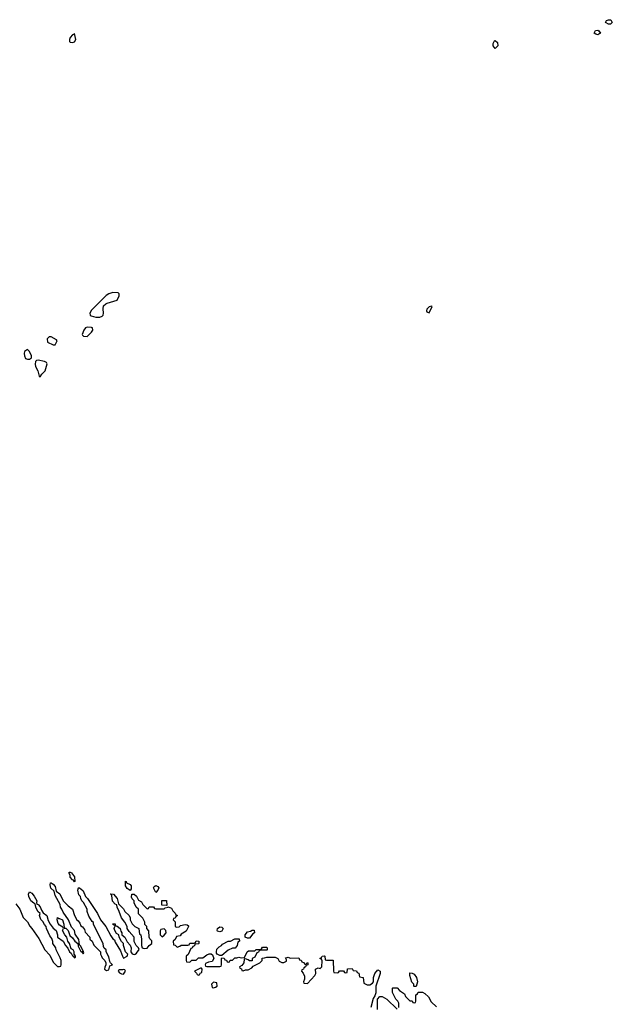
# Model space of a CAD drawing. Header units: inches. Extents: x 2601682 to 2755810, y 449311 to 584050.
# Tile 405 of 505: x 2681377 to 2686925, y 526520 to 535735. Entities that reach past the tile are written whole.
import ezdxf

# ---------------------------------------------------------------- set-up
doc = ezdxf.new("R2010")
doc.units = ezdxf.units.IN
doc.header["$MEASUREMENT"] = 0
doc.layers.add('C6582', color=7, linetype='Continuous')
doc.layers.add('C6583', color=7, linetype='Continuous')

msp = doc.modelspace()

# ---------------------------------------------------------------- linework, layer by layer
at = {"layer": 'C6582', "color": 2, "elevation": 6}
for points in [[(2681890, 527666), (2681882, 527682), (2681870, 527686), (2681849.3, 527709.3), (2681848.7, 527730), (2681838, 527750), (2681843.1, 527756.9), (2681850, 527758), (2681862, 527750), (2681890, 527712), (2681894, 527670)], [(2682410, 527586), (2682383.1, 527603.1), (2682368, 527630), (2682368.4, 527671.6), (2682374, 527670), (2682378, 527658), (2682410, 527642), (2682422, 527630), (2682419.6, 527600.4)], [(2682650, 527568), (2682628.7, 527610), (2682636.4, 527623.6), (2682650, 527632), (2682670, 527622), (2682678, 527610), (2682671.6, 527588.4)], [(2682750, 527446), (2682707.3, 527447.3), (2682708.7, 527491.3), (2682751.1, 527491.1), (2682754, 527446)], [(2682730, 527226), (2682698, 527222), (2682692.7, 527207.3), (2682692, 527170), (2682710, 527152), (2682730, 527166), (2682748, 527190), (2682746, 527210)], [(2683250, 527198), (2683230, 527206), (2683226, 527210), (2683228, 527230), (2683250, 527244.7), (2683270, 527242), (2683282, 527230), (2683270, 527206)], [(2683510, 527138), (2683487.3, 527147.3), (2683488, 527170), (2683510, 527198), (2683536.4, 527203.6), (2683552.7, 527212.7), (2683572.7, 527212.7), (2683574, 527190), (2683559.6, 527180.4), (2683530, 527138)], [(2683250, 526978), (2683226, 526990), (2683220.4, 527000.4), (2683218, 527010), (2683224, 527036), (2683243.1, 527056.9), (2683266, 527070), (2683275.3, 527084.7), (2683328.4, 527111.6), (2683350, 527112), (2683390, 527132), (2683432.7, 527132.7), (2683434, 527110), (2683418, 527102), (2683414, 527070), (2683392.7, 527047.3), (2683370, 527046), (2683330, 527028), (2683270, 526978)], [(2682350, 526846), (2682338, 526842), (2682310, 526844), (2682302.5, 526837.5), (2682298.8, 526830), (2682310, 526816), (2682330, 526804.7), (2682350, 526802), (2682366, 526830), (2682362, 526842)], [(2683078, 526858), (2683070, 526858), (2683014, 526830), (2683032.7, 526812.7), (2683038, 526798), (2683050, 526794), (2683062, 526798), (2683067.3, 526812.7), (2683082, 526818), (2683086, 526850)], [(2685070, 526686), (2685066, 526690), (2685066, 526710), (2685048.4, 526728.4), (2685028.9, 526788.9), (2685030, 526814), (2685050, 526812), (2685070, 526802), (2685091.3, 526770), (2685102, 526730), (2685090, 526686)], [(2683190, 526726), (2683174, 526710), (2683178, 526678), (2683190, 526674), (2683210, 526682), (2683226, 526690), (2683222, 526722)]]:
    msp.add_lwpolyline(points, close=True, dxfattribs=at)
for points in [[(2681341, 527461), (2681378, 527410), (2681410, 527334), (2681450.9, 527290.9), (2681471.1, 527251.1), (2681490.9, 527230.9), (2681555.3, 527135.3), (2681612, 527030), (2681659.8, 526979.8), (2681690, 526914), (2681730, 526874), (2681750, 526874), (2681762, 526878), (2681766, 526890), (2681766, 526930), (2681756.4, 526956.4), (2681718, 527030), (2681715.3, 527050), (2681688, 527090), (2681687.3, 527107.3), (2681676.4, 527136.4), (2681660.2, 527160.2), (2681628, 527230), (2681626, 527250), (2681610, 527266), (2681594.6, 527294.6), (2681574.6, 527314.6), (2681562, 527350), (2681568, 527370), (2681548, 527390), (2681528, 527430), (2681522, 527462), (2681510, 527466), (2681482, 527490), (2681462, 527530), (2681458, 527550), (2681470, 527572), (2681490, 527562), (2681513.7, 527533.7), (2681536, 527490), (2681532.7, 527472.7), (2681538, 527458), (2681550, 527454), (2681570, 527432), (2681581, 527401), (2681598, 527378), (2681630.7, 527350.7), (2681644.7, 527304.7), (2681662, 527270), (2681690, 527232), (2681718, 527210), (2681731.1, 527171.1), (2681732, 527150), (2681784.7, 527110), (2681804.7, 527070), (2681826.8, 527046.8), (2681842, 527010), (2681858, 526998), (2681870, 526974), (2681874, 526974), (2681890, 526954), (2681898, 526962), (2681898, 526970), (2681890, 526986), (2681886, 526986), (2681886, 527010), (2681878, 527030), (2681860.2, 527040.2), (2681842, 527090), (2681828, 527110), (2681818, 527150), (2681798, 527170), (2681778, 527210), (2681786, 527230), (2681782, 527242), (2681750, 527262), (2681738, 527278), (2681728.4, 527311.6), (2681730, 527334), (2681743.6, 527323.6), (2681750, 527324.7), (2681778, 527310), (2681790.9, 527270.9), (2681794, 527234), (2681810, 527232), (2681830.8, 527210.8), (2681844.7, 527164.7), (2681870, 527142), (2681892, 527110), (2681922, 527090), (2681925.4, 527065.4), (2681950, 527014), (2681954, 527014), (2681970, 526994), (2681976.4, 527003.6), (2681975.3, 527010), (2681950, 527066), (2681938, 527078), (2681930, 527126), (2681896, 527176), (2681888.7, 527210), (2681862.5, 527242.5), (2681834, 527310), (2681782.5, 527382.5), (2681771.9, 527411.9), (2681759.3, 527430), (2681754.2, 527454.2), (2681710, 527538), (2681698, 527578), (2681667.3, 527607.3), (2681662, 527638), (2681664, 527656), (2681670, 527658), (2681690, 527644.7), (2681710, 527622), (2681719.6, 527579.6), (2681753, 527553), (2681784.7, 527490), (2681830, 527441), (2681870.9, 527410.9), (2681891.3, 527350), (2681912, 527310), (2681922.8, 527302.8), (2681939.8, 527279.8), (2681950, 527254), (2681964.7, 527244.7), (2681982, 527222), (2681990, 527194), (2682034, 527150), (2682034, 527130), (2682054, 527110), (2682070, 527074), (2682132.7, 527012.7), (2682134, 526990), (2682142, 526970), (2682150, 526954), (2682174, 526930), (2682182, 526910), (2682182, 526890), (2682172.7, 526867.3), (2682172, 526850), (2682190, 526838), (2682210, 526842), (2682220.2, 526879.8), (2682246, 526890), (2682227.3, 526907.3), (2682220.4, 526920.4), (2682210, 526966), (2682186, 527010), (2682186, 527030), (2682167.3, 527047.3), (2682160.4, 527060.4), (2682158, 527090), (2682068.4, 527268.4), (2682067.3, 527287.3), (2682056.4, 527296.4), (2682024.7, 527344.7), (2682008, 527390), (2682008, 527410), (2681974, 527474), (2681958, 527490), (2681948, 527510), (2681946, 527530), (2681930, 527546), (2681922, 527590), (2681926, 527610), (2681930, 527614), (2681950, 527602), (2681970, 527582), (2681992, 527530), (2682012, 527510), (2682106, 527370), (2682132, 527310), (2682184.7, 527250), (2682230, 527162), (2682250, 527132), (2682263.6, 527123.6), (2682270, 527102), (2682319.8, 527019.8), (2682338, 526970), (2682350, 526952), (2682382, 526970), (2682388, 526990), (2682368, 527010), (2682348, 527070), (2682348, 527090), (2682328.7, 527108.7), (2682308.4, 527148.4), (2682306, 527170), (2682283.1, 527183.1), (2682268, 527210), (2682262, 527230), (2682266, 527250), (2682262, 527262), (2682248, 527270), (2682250, 527274), (2682270, 527274), (2682274, 527254), (2682290, 527252), (2682318, 527230), (2682323.6, 527203.6), (2682332, 527190), (2682334, 527170), (2682362, 527150), (2682383.6, 527103.6), (2682410, 527074), (2682422, 527050), (2682418, 527010), (2682430, 526992), (2682450, 526987.3), (2682458, 526990), (2682470, 526998), (2682494.6, 527034.6), (2682488, 527050), (2682468, 527070), (2682448.4, 527108.4), (2682448, 527150), (2682400.2, 527200.2), (2682382, 527230), (2682382, 527250), (2682362, 527290), (2682328.7, 527330), (2682308.9, 527388.9), (2682288, 527430), (2682286, 527450), (2682270, 527458), (2682245.6, 527485.6), (2682238, 527538), (2682228, 527550), (2682230, 527554), (2682254, 527550), (2682290.9, 527510.9), (2682302, 527462), (2682350, 527414), (2682362, 527390), (2682402, 527350), (2682412, 527330), (2682412, 527310), (2682430, 527274), (2682454, 527250), (2682491.3, 527231.3), (2682498, 527178), (2682512, 527170), (2682518, 527130), (2682516, 527070), (2682522, 527050), (2682543.5, 527043.5), (2682570, 527044.7), (2682589.5, 527070.5), (2682613.2, 527090), (2682612.9, 527112.9), (2682594.6, 527134.6), (2682588, 527150), (2682587.3, 527207.3), (2682566, 527230), (2682566, 527250), (2682548.4, 527268.4), (2682548, 527290), (2682530, 527326), (2682488.4, 527368.4), (2682488, 527410), (2682468, 527430), (2682448, 527470), (2682447.3, 527487.3), (2682430, 527506), (2682423.1, 527523.1), (2682428, 527552), (2682450, 527552), (2682470, 527534), (2682490, 527494), (2682518, 527478), (2682530, 527454), (2682570, 527414), (2682582, 527418), (2682590, 527434), (2682630, 527434), (2682638, 527418), (2682650, 527414), (2682730, 527414), (2682738, 527422), (2682766, 527430), (2682766, 527434), (2682798.8, 527418.8), (2682810, 527394), (2682832.7, 527372.7), (2682838, 527358), (2682854, 527350), (2682838, 527342), (2682832.7, 527327.3), (2682818, 527322), (2682814, 527310), (2682832, 527292), (2682834, 527250), (2682843.6, 527243.6), (2682870, 527246), (2682883.2, 527256.8), (2682926, 527266), (2682944.7, 527264.7), (2682956, 527256), (2682958, 527250), (2682934.8, 527205.2), (2682890, 527178), (2682878, 527162), (2682846.4, 527153.6), (2682832.7, 527127.3), (2682814, 527110), (2682818, 527078), (2682832.7, 527072.7), (2682850, 527054), (2682876.4, 527063.6), (2682890, 527074), (2682950, 527074), (2682962, 527078), (2682970, 527094), (2683010, 527094), (2683022, 527098), (2683030, 527114), (2683052.7, 527112.7), (2683054, 527090), (2683050, 527086), (2683018, 527082), (2683012.7, 527067.3), (2682998, 527062), (2682992.7, 527047.3), (2682978, 527042), (2682952.7, 526987.3), (2682934, 526970), (2682934, 526930), (2682938, 526918), (2682970, 526914), (2682990, 526934), (2683030, 526934), (2683050, 526954), (2683090, 526954), (2683130, 526984.7), (2683150, 526994), (2683170, 526994), (2683182, 526982), (2683194, 526950), (2683178, 526922), (2683145.4, 526914.6), (2683118, 526902), (2683114, 526890), (2683118, 526878), (2683130, 526874), (2683250, 526874), (2683262, 526878), (2683266, 526890), (2683266, 526950), (2683270, 526954), (2683292.7, 526952.7), (2683298, 526938), (2683312.7, 526932.7), (2683318, 526918), (2683330, 526914), (2683342, 526918), (2683347.3, 526932.7), (2683370, 526934), (2683390, 526954), (2683410, 526954), (2683430, 526962), (2683450, 526954), (2683482, 526958), (2683506, 527010), (2683520.4, 527019.6), (2683578, 527022), (2683590, 527034), (2683630, 527034), (2683642, 527038), (2683650, 527054), (2683690, 527054), (2683694, 527050), (2683694, 527030), (2683690, 527026), (2683630, 527026), (2683618, 527022), (2683612.7, 527007.3), (2683598, 527002), (2683578, 526962), (2683554, 526950), (2683552.7, 526927.3), (2683530, 526926), (2683516.4, 526936.4), (2683490, 526946), (2683478, 526942), (2683474, 526910), (2683458, 526882), (2683434, 526870), (2683438, 526858), (2683452.7, 526852.7), (2683458, 526838), (2683470, 526834), (2683490, 526842), (2683516.4, 526843.6), (2683550, 526862), (2683562, 526878), (2683626, 526910), (2683646, 526930), (2683647.3, 526952.7), (2683670, 526954), (2683690, 526962), (2683770, 526962), (2683794, 526950), (2683805.4, 526925.4), (2683830, 526912), (2683850, 526912), (2683875.3, 526924.7), (2683876.4, 526936.4), (2683866, 526954), (2683880.4, 526959.6), (2683890, 526962), (2683910, 526952), (2683990, 526954), (2683998, 526938), (2684012.7, 526932.7), (2684018, 526918), (2684032.7, 526912.7), (2684050, 526894), (2684062, 526898), (2684067.3, 526912.7), (2684074, 526910), (2684074, 526890), (2684058, 526882), (2684054, 526870), (2684038, 526862), (2684034, 526850), (2684018, 526842), (2684014, 526830), (2684031.6, 526811.6), (2684043.6, 526783.6), (2684043.6, 526756.4), (2684034, 526730), (2684038, 526718), (2684070, 526714), (2684139, 526790), (2684148.7, 526810), (2684146, 526850), (2684170, 526862), (2684190, 526854), (2684206, 526870), (2684207.3, 526927.3), (2684202, 526942), (2684186, 526950), (2684202, 526958), (2684208.4, 526971.6), (2684230, 526974), (2684234, 526970), (2684238, 526938), (2684250, 526934), (2684312.7, 526932.7), (2684314, 526830), (2684318, 526818), (2684350, 526814), (2684362, 526818), (2684370, 526834), (2684410, 526834), (2684418, 526818), (2684430, 526814), (2684442, 526818), (2684447.3, 526852.7), (2684490, 526854), (2684498, 526838), (2684530, 526834), (2684538, 526818), (2684552.7, 526812.7), (2684558, 526778), (2684592.7, 526772.7), (2684598, 526718), (2684630, 526702), (2684656.4, 526703.6), (2684680.4, 526719.6), (2684688, 526730), (2684688, 526770), (2684702, 526810), (2684730, 526842), (2684750.9, 526830.9), (2684751, 526810), (2684711.3, 526690), (2684711.3, 526628.7), (2684701, 526599), (2684685.4, 526574.6), (2684666, 526490)], [(2684926, 526490), (2684926, 526530), (2684918, 526550), (2684898, 526570), (2684868, 526630), (2684866, 526670), (2684870, 526674), (2684910, 526674), (2684934, 526650), (2684979.8, 526619.8), (2684990, 526594), (2685030, 526554), (2685050, 526554), (2685058, 526538), (2685070, 526534), (2685082, 526538), (2685086, 526550), (2685086, 526610), (2685102, 526618), (2685107.3, 526632.7), (2685147.3, 526632.7), (2685170, 526622), (2685204.7, 526590), (2685230, 526542), (2685278, 526498)], [(2684727.3, 526472.7), (2684726, 526570), (2684750, 526594), (2684770, 526594), (2684814, 526570), (2684910, 526474)]]:
    msp.add_lwpolyline(points, dxfattribs=at)
at = {"layer": 'C6583', "color": 2}
for points, elevation in [([(2686890, 535694), (2686866.5, 535706.5), (2686862.7, 535710), (2686872.3, 535727.7), (2686890, 535735.5), (2686912.8, 535732.8), (2686925.5, 535710), (2686910, 535694.5)], 6), ([(2681890, 535606), (2681882, 535598), (2681870, 535595.3), (2681850, 535568.7), (2681842, 535550), (2681842.8, 535530), (2681850, 535524), (2681870, 535522), (2681890, 535527.3), (2681902.7, 535550)], 10), ([(2686790, 535593.6), (2686770, 535599.6), (2686757, 535610), (2686766.9, 535633.1), (2686790, 535637.1), (2686800.7, 535630), (2686814, 535610), (2686810, 535606)], 6), ([(2685830, 535465.2), (2685809.3, 535490), (2685810, 535512), (2685823.2, 535536.8), (2685830, 535541), (2685850, 535522), (2685854.9, 535490)], 6), ([(2682250, 533182.7), (2682210, 533169.3), (2682185.8, 533154.2), (2682050, 533018), (2682032, 532990), (2682038, 532970), (2682044.5, 532964.5), (2682090, 532951), (2682128.4, 532951.6), (2682150, 532962), (2682158, 532970), (2682162, 532990), (2682157.2, 533030), (2682162.7, 533057.3), (2682182.5, 533077.5), (2682196.2, 533083.8), (2682288.7, 533110), (2682309, 533150), (2682308.7, 533168.7), (2682299, 533179)], 10), ([(2685233.6, 533053.6), (2685210, 533048), (2685190, 533026), (2685186.8, 533010), (2685190, 533002), (2685210, 532991.3), (2685238, 533050)], 10), ([(2682010, 532859), (2681992, 532850), (2681978, 532830), (2681962, 532790), (2681963.6, 532783.6), (2681972.7, 532772.7), (2682010, 532772), (2682050, 532812), (2682062, 532830), (2682058, 532850), (2682050, 532855.3)], 10), ([(2681670, 532768), (2681652.7, 532767.3), (2681634, 532750), (2681638, 532718), (2681690, 532692), (2681710, 532694), (2681728, 532730), (2681720.4, 532740.4)], 10), ([(2681450, 532648), (2681422, 532630), (2681418, 532610), (2681421, 532590), (2681430, 532564.7), (2681450, 532558), (2681470, 532558), (2681488, 532570), (2681488, 532590), (2681468, 532630)], 10), ([(2681550, 532548), (2681532.7, 532547.3), (2681523.6, 532536.4), (2681521, 532510), (2681526, 532490), (2681546, 532450), (2681558, 532398), (2681570, 532394), (2681583.1, 532416.9), (2681614, 532450), (2681634.6, 532514.6), (2681628.4, 532528.4), (2681610, 532535.3)], 10)]:
    msp.add_lwpolyline(points, close=True, dxfattribs=dict(at, elevation=elevation))

doc.saveas('drawing.dxf')
